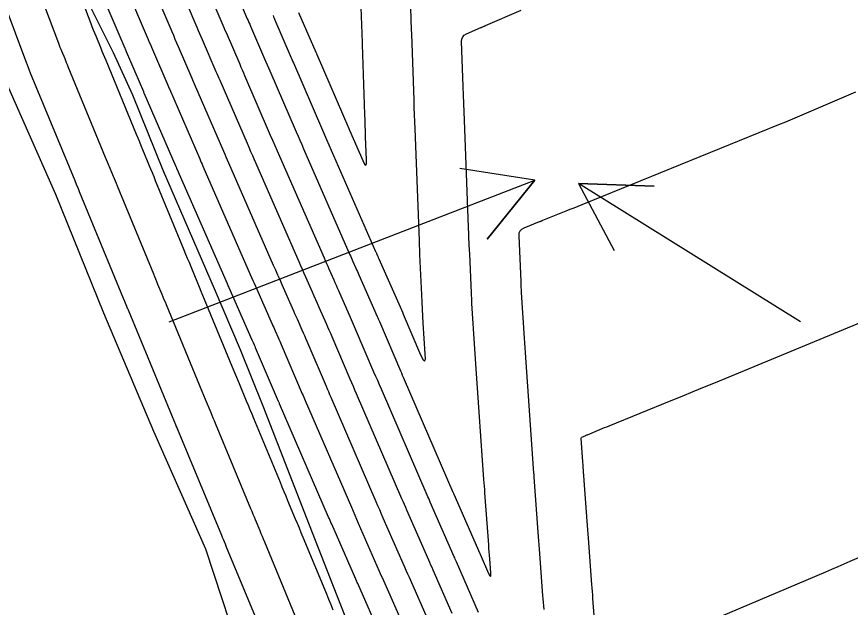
# Model space of a CAD drawing. Extents: x 954385 to 988206, y 1868364 to 1924553.
# Drawn here: x 957845.1 to 957911.1, y 1919346.3 to 1919393.1 of the extents above; entities that cross this region are included whole.
import ezdxf

# ---------------------------------------------------------------- set-up
doc = ezdxf.new("R2010")
doc.units = 0
for name, color, linetype in [('13', 7, 'Continuous'), ('22', 7, 'Continuous'), ('24', 7, 'Continuous'), ('26', 7, 'Continuous'), ('7', 7, 'Continuous')]:
    doc.layers.add(name, color=color, linetype=linetype)

msp = doc.modelspace()

# ---------------------------------------------------------------- linework, layer by layer
at = {"layer": '13'}
for points in [[(957859.853, 1919401.085), (957863.33, 1919392.927), (957863.392, 1919392.783), (957863.453, 1919392.639), (957863.515, 1919392.495), (957863.577, 1919392.351), (957864.69, 1919389.765), (957864.793, 1919389.524), (957864.897, 1919389.283), (957865.001, 1919389.043), (957865.105, 1919388.802), (957867.201, 1919383.964), (957867.345, 1919383.631), (957867.49, 1919383.298), (957867.636, 1919382.965), (957867.781, 1919382.632), (957871.46, 1919374.233), (957871.518, 1919374.1), (957871.576, 1919373.967), (957871.635, 1919373.835), (957871.693, 1919373.702), (957871.928, 1919373.172), (957871.986, 1919373.039), (957872.045, 1919372.907), (957872.103, 1919372.774), (957872.162, 1919372.641), (957873.613, 1919369.352), (957873.658, 1919369.25), (957873.702, 1919369.149), (957873.746, 1919369.048), (957873.79, 1919368.946), (957875.461, 1919365.041), (957875.534, 1919364.872), (957875.606, 1919364.702), (957875.679, 1919364.533), (957875.753, 1919364.363), (957879.614, 1919355.438), (957879.631, 1919355.398), (957879.649, 1919355.359), (957879.666, 1919355.319), (957879.683, 1919355.279), (957881.74, 1919350.577), (957881.761, 1919350.53), (957882.44, 1919348.988), (957882.532, 1919348.807), (957882.592, 1919348.754), (957882.62, 1919348.829), (957882.616, 1919349.032), (957882.531, 1919350.163), (957882.511, 1919350.441), (957882.49, 1919350.718), (957882.47, 1919350.996), (957882.449, 1919351.274), (957882.151, 1919355.377), (957882.132, 1919355.643), (957882.113, 1919355.909), (957882.094, 1919356.175), (957882.075, 1919356.44), (957881.468, 1919365.212), (957881.441, 1919365.606), (957881.414, 1919365.999), (957881.388, 1919366.393), (957881.362, 1919366.787), (957881.125, 1919370.388), (957881.112, 1919370.595), (957881.1, 1919370.802), (957881.089, 1919371.008), (957881.079, 1919371.215), (957880.943, 1919374.294), (957880.928, 1919374.647), (957880.912, 1919375), (957880.881, 1919375.705), (957880.873, 1919375.882), (957880.866, 1919376.058), (957880.859, 1919376.235), (957880.852, 1919376.411), (957880.525, 1919384.887), (957880.499, 1919385.554), (957880.475, 1919386.22), (957880.451, 1919386.887), (957880.428, 1919387.553), (957880.306, 1919391.115), (957880.324, 1919391.318), (957880.395, 1919391.487), (957880.517, 1919391.624), (957880.692, 1919391.727), (957881.835, 1919392.226), (957881.865, 1919392.239), (957881.895, 1919392.252), (957881.925, 1919392.265), (957881.956, 1919392.277), (957882.077, 1919392.328), (957882.107, 1919392.341), (957882.137, 1919392.354), (957882.167, 1919392.367), (957882.197, 1919392.38), (957885.008, 1919393.608)], [(957855.876, 1919400.382), (957859.342, 1919392.251), (957859.446, 1919392.006), (957859.551, 1919391.761), (957859.656, 1919391.516), (957859.761, 1919391.271), (957860.844, 1919388.754), (957860.919, 1919388.579), (957860.995, 1919388.405), (957861.07, 1919388.231), (957861.146, 1919388.056), (957863.306, 1919383.068), (957863.447, 1919382.744), (957863.588, 1919382.419), (957863.729, 1919382.095), (957863.871, 1919381.771), (957867.411, 1919373.689), (957867.542, 1919373.389), (957867.674, 1919373.089), (957867.806, 1919372.789), (957867.939, 1919372.489), (957868.469, 1919371.291), (957868.601, 1919370.991), (957868.734, 1919370.692), (957868.866, 1919370.392), (957868.998, 1919370.092), (957869.568, 1919368.8), (957869.683, 1919368.539), (957869.797, 1919368.277), (957869.911, 1919368.015), (957870.024, 1919367.752), (957871.451, 1919364.416), (957871.577, 1919364.123), (957871.703, 1919363.83), (957871.829, 1919363.537), (957871.956, 1919363.244), (957875.547, 1919354.944), (957875.646, 1919354.715), (957875.745, 1919354.487), (957875.845, 1919354.258), (957875.945, 1919354.03), (957877.676, 1919350.072), (957877.761, 1919349.877), (957877.847, 1919349.681), (957877.933, 1919349.486), (957878.019, 1919349.291), (957879.536, 1919345.847)], [(957881.653, 1919345.909), (957879.89, 1919349.911), (957879.844, 1919350.014), (957879.799, 1919350.117), (957879.753, 1919350.221), (957879.708, 1919350.324), (957877.814, 1919354.654), (957877.755, 1919354.788), (957877.697, 1919354.923), (957877.639, 1919355.057), (957877.58, 1919355.191), (957873.949, 1919363.585), (957873.802, 1919363.926), (957873.655, 1919364.266), (957873.508, 1919364.607), (957873.362, 1919364.948), (957871.907, 1919368.349), (957871.828, 1919368.531), (957871.75, 1919368.713), (957871.671, 1919368.894), (957871.591, 1919369.076), (957870.58, 1919371.367), (957870.485, 1919371.583), (957870.389, 1919371.799), (957870.294, 1919372.015), (957870.198, 1919372.231), (957869.816, 1919373.096), (957869.721, 1919373.312), (957869.625, 1919373.528), (957869.53, 1919373.744), (957869.435, 1919373.961), (957865.902, 1919382.027), (957865.721, 1919382.443), (957865.539, 1919382.859), (957865.359, 1919383.275), (957865.178, 1919383.691), (957863.14, 1919388.394), (957863.043, 1919388.619), (957862.946, 1919388.844), (957862.849, 1919389.069), (957862.752, 1919389.294), (957861.669, 1919391.811), (957861.586, 1919392.005), (957861.502, 1919392.2), (957861.419, 1919392.395), (957861.336, 1919392.589), (957857.909, 1919400.629)], [(957873.901, 1919344.038), (957872.07, 1919348.195), (957872.03, 1919348.284), (957871.991, 1919348.373), (957871.952, 1919348.462), (957871.913, 1919348.551), (957870.015, 1919352.89), (957869.952, 1919353.034), (957869.889, 1919353.178), (957869.827, 1919353.323), (957869.764, 1919353.467), (957865.891, 1919362.418), (957865.869, 1919362.47), (957865.847, 1919362.522), (957865.825, 1919362.574), (957865.802, 1919362.625), (957863.986, 1919366.869), (957863.965, 1919366.919), (957863.943, 1919366.969), (957863.921, 1919367.019), (957863.899, 1919367.069), (957863.811, 1919367.269), (957863.767, 1919367.369), (957863.722, 1919367.469), (957861.894, 1919371.605), (957861.857, 1919371.688), (957861.82, 1919371.771), (957861.784, 1919371.854), (957861.747, 1919371.937), (957857.777, 1919381.003), (957857.756, 1919381.052), (957857.734, 1919381.101), (957857.712, 1919381.151), (957857.691, 1919381.2), (957855.161, 1919387.041), (957855.141, 1919387.087), (957855.121, 1919387.133), (957853.753, 1919390.313), (957853.725, 1919390.378), (957853.697, 1919390.443), (957853.669, 1919390.508), (957853.642, 1919390.573), (957849.777, 1919399.641)], [(957851.81, 1919399.888), (957855.482, 1919391.273), (957855.565, 1919391.078), (957855.649, 1919390.882), (957855.732, 1919390.687), (957855.816, 1919390.492), (957857.029, 1919387.674), (957857.061, 1919387.6), (957857.092, 1919387.526), (957857.124, 1919387.453), (957857.156, 1919387.379), (957859.563, 1919381.823), (957859.624, 1919381.682), (957859.685, 1919381.541), (957859.747, 1919381.4), (957859.808, 1919381.259), (957863.567, 1919372.677), (957863.669, 1919372.443), (957863.772, 1919372.21), (957863.874, 1919371.977), (957863.977, 1919371.745), (957865.304, 1919368.745), (957865.363, 1919368.611), (957865.422, 1919368.477), (957865.481, 1919368.343), (957865.541, 1919368.209), (957865.777, 1919367.673), (957865.836, 1919367.539), (957865.894, 1919367.405), (957865.953, 1919367.271), (957866.01, 1919367.136), (957867.685, 1919363.222), (957867.742, 1919363.09), (957867.799, 1919362.958), (957867.856, 1919362.826), (957867.913, 1919362.694), (957871.568, 1919354.245), (957871.705, 1919353.93), (957871.842, 1919353.615), (957871.979, 1919353.3), (957872.116, 1919352.985), (957873.782, 1919349.176), (957873.863, 1919348.993), (957873.943, 1919348.809), (957874.024, 1919348.626), (957874.104, 1919348.443), (957875.772, 1919344.657)], [(957853.843, 1919400.135), (957857.347, 1919391.913), (957857.474, 1919391.617), (957857.6, 1919391.322), (957857.727, 1919391.026), (957857.854, 1919390.731), (957858.937, 1919388.214), (957858.99, 1919388.09), (957859.044, 1919387.966), (957859.097, 1919387.842), (957859.151, 1919387.718), (957861.435, 1919382.445), (957861.535, 1919382.213), (957861.637, 1919381.98), (957861.738, 1919381.747), (957861.84, 1919381.515), (957865.387, 1919373.416), (957865.555, 1919373.033), (957865.723, 1919372.65), (957865.892, 1919372.267), (957866.061, 1919371.884), (957866.885, 1919370.02), (957866.982, 1919369.802), (957867.078, 1919369.584), (957867.174, 1919369.366), (957867.27, 1919369.149), (957867.655, 1919368.277), (957867.751, 1919368.059), (957867.846, 1919367.841), (957867.94, 1919367.622), (957868.034, 1919367.403), (957869.568, 1919363.819), (957869.659, 1919363.607), (957869.751, 1919363.394), (957869.842, 1919363.181), (957869.934, 1919362.969), (957873.513, 1919354.697), (957873.653, 1919354.374), (957873.793, 1919354.051), (957873.934, 1919353.728), (957874.075, 1919353.405), (957875.652, 1919349.801), (957875.773, 1919349.523), (957875.895, 1919349.245), (957876.017, 1919348.968), (957876.139, 1919348.69), (957877.643, 1919345.277)], [(957865.364, 1919393.172), (957865.404, 1919393.078), (957865.444, 1919392.985), (957865.485, 1919392.891), (957866.72, 1919390.02), (957866.784, 1919389.871), (957866.848, 1919389.723), (957866.913, 1919389.574), (957866.977, 1919389.425), (957869.282, 1919384.103), (957869.362, 1919383.92), (957869.441, 1919383.737), (957869.521, 1919383.554), (957869.601, 1919383.371), (957873.484, 1919374.505), (957873.506, 1919374.455), (957873.527, 1919374.406), (957873.549, 1919374.357), (957873.571, 1919374.308), (957873.657, 1919374.112), (957873.701, 1919374.014), (957873.744, 1919373.916), (957875.636, 1919369.628), (957875.645, 1919369.606), (957875.654, 1919369.585), (957875.664, 1919369.564), (957875.673, 1919369.543), (957877.057, 1919366.309), (957877.246, 1919365.926), (957877.371, 1919365.813), (957877.431, 1919365.97), (957877.426, 1919366.397), (957877.268, 1919368.807), (957877.232, 1919369.368), (957877.2, 1919369.93), (957877.171, 1919370.491), (957877.145, 1919371.053), (957877.005, 1919374.236), (957876.988, 1919374.614), (957876.971, 1919374.991), (957876.967, 1919375.085), (957876.963, 1919375.18), (957876.96, 1919375.274), (957876.956, 1919375.369), (957876.615, 1919384.207), (957876.593, 1919384.774), (957876.572, 1919385.342), (957876.552, 1919385.909), (957876.532, 1919386.477), (957876.353, 1919391.725), (957876.35, 1919391.793), (957876.348, 1919391.861), (957876.346, 1919391.929), (957876.344, 1919391.997), (957876.257, 1919394.738)], [(957867.392, 1919393.432), (957868.75, 1919390.276), (957868.775, 1919390.219), (957868.799, 1919390.162), (957868.824, 1919390.105), (957868.849, 1919390.048), (957871.364, 1919384.242), (957871.378, 1919384.209), (957871.392, 1919384.176), (957871.406, 1919384.143), (957871.421, 1919384.111), (957872.48, 1919381.692), (957872.62, 1919381.419), (957872.715, 1919381.339), (957872.766, 1919381.453), (957872.773, 1919381.76), (957872.702, 1919383.585), (957872.686, 1919384.024), (957872.67, 1919384.463), (957872.654, 1919384.902), (957872.639, 1919385.341), (957872.449, 1919390.89), (957872.447, 1919390.936), (957872.446, 1919390.983), (957872.444, 1919391.029), (957872.443, 1919391.075), (957872.356, 1919393.816)], [(957911.492, 1919387.107), (957910.937, 1919386.874), (957910.382, 1919386.639), (957909.829, 1919386.402), (957907.617, 1919385.448), (957907.063, 1919385.211), (957906.508, 1919384.977), (957905.952, 1919384.746), (957905.395, 1919384.517), (957889.834, 1919378.192), (957889.518, 1919378.064), (957889.201, 1919377.936), (957888.884, 1919377.808), (957888.567, 1919377.681), (957886.704, 1919376.937), (957886.683, 1919376.929), (957886.663, 1919376.921), (957886.642, 1919376.912), (957886.621, 1919376.904), (957886.539, 1919376.872), (957886.518, 1919376.864), (957886.498, 1919376.856), (957886.477, 1919376.848), (957886.457, 1919376.84), (957885.226, 1919376.349), (957885.041, 1919376.247), (957884.913, 1919376.108), (957884.839, 1919375.934), (957884.822, 1919375.724), (957884.982, 1919372.105), (957884.992, 1919371.889), (957885.004, 1919371.674), (957885.016, 1919371.458), (957885.03, 1919371.242), (957885.267, 1919367.641), (957885.292, 1919367.256), (957885.318, 1919366.871), (957885.344, 1919366.487), (957885.371, 1919366.102), (957886.005, 1919356.936), (957886.011, 1919356.859), (957886.016, 1919356.781), (957886.022, 1919356.703), (957886.027, 1919356.626), (957886.344, 1919352.264), (957886.369, 1919351.927), (957886.394, 1919351.591), (957886.419, 1919351.254), (957886.444, 1919350.917), (957886.719, 1919347.25), (957886.74, 1919346.975), (957886.761, 1919346.701), (957886.782, 1919346.426), (957886.803, 1919346.152)], [(957891.421, 1919337.925), (957890.708, 1919347.016), (957890.686, 1919347.295), (957890.665, 1919347.573), (957890.643, 1919347.851), (957890.622, 1919348.13), (957890.347, 1919351.797), (957890.322, 1919352.13), (957890.298, 1919352.463), (957890.273, 1919352.795), (957890.249, 1919353.128), (957889.935, 1919357.443), (957889.927, 1919357.548), (957889.92, 1919357.653), (957889.912, 1919357.758), (957889.905, 1919357.863), (957889.78, 1919359.671), (957889.783, 1919359.721), (957889.8, 1919359.762), (957889.83, 1919359.796), (957889.874, 1919359.82), (957890.076, 1919359.903), (957890.126, 1919359.923), (957890.177, 1919359.944), (957890.227, 1919359.965), (957890.277, 1919359.986), (957891.262, 1919360.395), (957891.443, 1919360.47), (957891.624, 1919360.544), (957891.805, 1919360.618), (957891.986, 1919360.692), (957896.897, 1919362.687), (957897.775, 1919363.044), (957898.654, 1919363.403), (957899.531, 1919363.763), (957900.409, 1919364.124), (957913.171, 1919369.386)], [(957897.062, 1919344.005), (957909.149, 1919349.134), (957909.634, 1919349.34), (957910.118, 1919349.547), (957910.603, 1919349.754), (957911.086, 1919349.962), (957915.047, 1919351.667)]]:
    msp.add_lwpolyline(points, dxfattribs=at)
at = {"layer": '22'}
msp.add_lwpolyline([(957913.335, 1919260.509), (957905.196, 1919268.954), (957901.468, 1919276.221), (957900.452, 1919278.148), (957895.679, 1919287.336), (957892.384, 1919294.075), (957891.076, 1919296.541), (957886.885, 1919305.857), (957884.811, 1919311.666), (957883.53, 1919315.357), (957879.303, 1919324.664), (957877.206, 1919329.268), (957875.438, 1919333.925), (957871.954, 1919343.393), (957870.148, 1919347.961), (957868.241, 1919352.81), (957864.59, 1919362.241), (957862.78, 1919366.709), (957860.739, 1919371.528), (957856.68, 1919380.864), (957854.25, 1919386.887), (957852.72, 1919390.223), (957848.138, 1919399.442)], dxfattribs=at)
at = {"layer": '24'}
for points in [[(957913.335, 1919260.509), (957905.196, 1919268.954), (957901.468, 1919276.221), (957900.452, 1919278.148), (957895.679, 1919287.336), (957892.384, 1919294.075), (957891.076, 1919296.541), (957886.885, 1919305.857), (957884.811, 1919311.666), (957883.53, 1919315.357), (957879.303, 1919324.664), (957877.206, 1919329.268), (957875.438, 1919333.925), (957871.954, 1919343.393), (957870.148, 1919347.961), (957868.241, 1919352.81), (957864.59, 1919362.241), (957862.78, 1919366.709), (957860.739, 1919371.528), (957856.68, 1919380.864), (957854.25, 1919386.887), (957852.72, 1919390.223), (957848.138, 1919399.442)], [(957908.4, 1919228.535), (957903.894, 1919237.772), (957899.611, 1919247.06), (957895.329, 1919256.348), (957891.372, 1919265.709), (957887.509, 1919275.09), (957883.943, 1919284.539), (957880.388, 1919293.99), (957877.486, 1919303.587), (957872.394, 1919312.693), (957868.919, 1919322.162), (957868.669, 1919323.131), (957866.229, 1919331.807), (957863.179, 1919341.371), (957860.037, 1919350.915), (957855.936, 1919360.243), (957851.969, 1919369.602), (957848.16, 1919378.996), (957844.033, 1919388.318), (957840.673, 1919395.845)]]:
    msp.add_lwpolyline(points, dxfattribs=at)
at = {"layer": '26'}
for points in [[(957857.131, 1919368.928), (957886.095, 1919380.15), (957882.334, 1919375.475), (957886.095, 1919380.15), (957880.166, 1919381.07)], [(957907.131, 1919368.928), (957889.553, 1919379.876), (957895.549, 1919379.675), (957889.553, 1919379.876), (957892.377, 1919374.582)]]:
    msp.add_lwpolyline(points, dxfattribs=at)
at = {"layer": '7'}
for points in [[(957870.137, 1919346.101), (957869.965, 1919346.515), (957869.794, 1919346.929), (957869.622, 1919347.343), (957867.751, 1919351.856), (957867.601, 1919352.217), (957867.451, 1919352.579), (957867.301, 1919352.94), (957867.151, 1919353.301), (957866.551, 1919354.746), (957866.401, 1919355.108), (957866.252, 1919355.469), (957866.102, 1919355.83), (957865.952, 1919356.191), (957863.844, 1919361.265), (957863.702, 1919361.61), (957863.559, 1919361.954), (957863.416, 1919362.298), (957863.274, 1919362.642), (957862.704, 1919364.02), (957862.419, 1919364.708), (957862.134, 1919365.397), (957859.949, 1919370.68), (957859.814, 1919371.006), (957859.68, 1919371.332), (957859.545, 1919371.658), (957859.411, 1919371.985), (957858.873, 1919373.29), (957858.738, 1919373.616), (957858.604, 1919373.942), (957858.469, 1919374.268), (957858.335, 1919374.594), (957856.064, 1919380.101), (957855.938, 1919380.407), (957855.812, 1919380.713), (957855.686, 1919381.019), (957855.56, 1919381.325), (957855.055, 1919382.548), (957854.929, 1919382.854), (957854.803, 1919383.16), (957854.677, 1919383.466), (957854.55, 1919383.772), (957852.142, 1919389.609), (957852.042, 1919389.851), (957851.943, 1919390.093), (957851.843, 1919390.335), (957851.743, 1919390.577), (957851.344, 1919391.546), (957851.245, 1919391.788), (957851.148, 1919392.032), (957851.053, 1919392.276), (957850.96, 1919392.52), (957849.038, 1919397.63)], [(957867.311, 1919345.201), (957864.705, 1919351.484), (957864.615, 1919351.703), (957864.524, 1919351.922), (957864.433, 1919352.14), (957864.343, 1919352.359), (957863.98, 1919353.234), (957863.889, 1919353.452), (957863.798, 1919353.671), (957863.707, 1919353.89), (957863.617, 1919354.108), (957860.807, 1919360.873), (957860.719, 1919361.085), (957860.631, 1919361.297), (957860.544, 1919361.509), (957860.456, 1919361.721), (957860.017, 1919362.781), (957859.754, 1919363.418), (957856.919, 1919370.271), (957856.836, 1919370.473), (957856.752, 1919370.675), (957856.669, 1919370.878), (957856.585, 1919371.08), (957856.252, 1919371.89), (957856.168, 1919372.092), (957856.085, 1919372.294), (957856.001, 1919372.497), (957855.918, 1919372.699), (957853.041, 1919379.678), (957852.963, 1919379.867), (957852.885, 1919380.056), (957852.807, 1919380.245), (957852.729, 1919380.434), (957852.339, 1919381.378), (957852.184, 1919381.756), (957852.106, 1919381.945), (957849.141, 1919389.131), (957849.078, 1919389.284), (957849.015, 1919389.436), (957848.952, 1919389.589), (957848.89, 1919389.741), (957848.638, 1919390.351), (957848.576, 1919390.504), (957848.515, 1919390.657), (957848.455, 1919390.811), (957848.396, 1919390.965), (957846.1, 1919397.071)], [(957843.196, 1919396.421), (957845.833, 1919389.41), (957845.857, 1919389.346), (957845.882, 1919389.283), (957845.907, 1919389.22), (957845.932, 1919389.157), (957846.062, 1919388.842), (957846.14, 1919388.653), (957849.661, 1919380.118), (957849.78, 1919379.83), (957849.928, 1919379.471), (957849.987, 1919379.327), (957850.017, 1919379.256), (957853.501, 1919370.804), (957853.598, 1919370.568), (957853.76, 1919370.176), (957853.793, 1919370.097), (957853.825, 1919370.018), (957853.857, 1919369.94), (957853.89, 1919369.862), (957857.374, 1919361.438), (957857.638, 1919360.8), (957857.671, 1919360.72), (957857.704, 1919360.64), (957857.737, 1919360.56), (957857.77, 1919360.48), (957861.282, 1919352.025), (957861.345, 1919351.873), (957861.408, 1919351.721), (957861.566, 1919351.341), (957861.629, 1919351.189), (957861.66, 1919351.113), (957865, 1919343.059)]]:
    msp.add_lwpolyline(points, dxfattribs=at)

doc.saveas('drawing.dxf')
